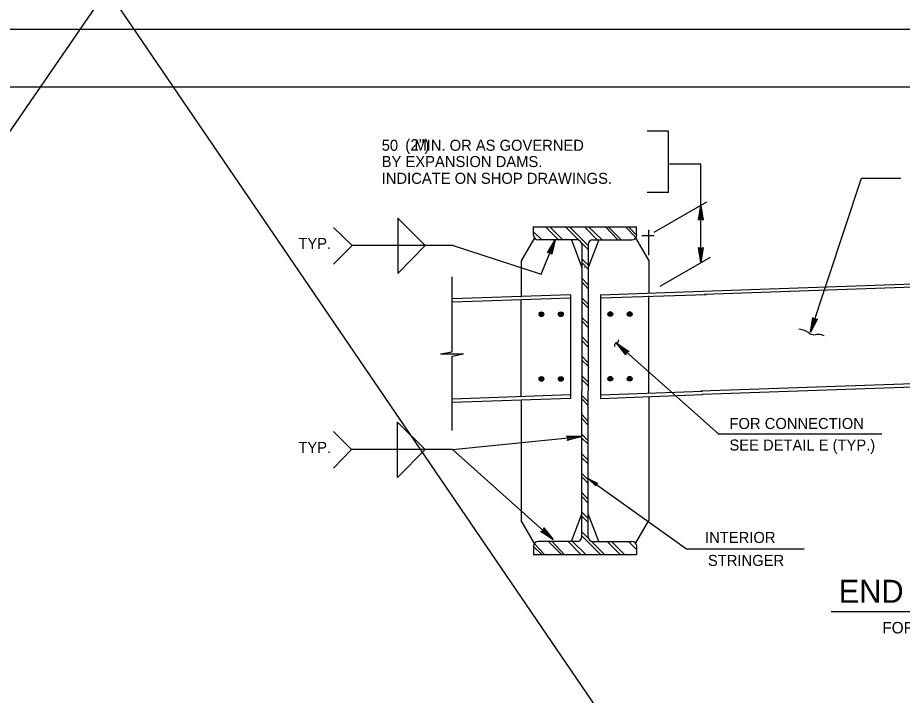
# Model space of a CAD drawing. Extents: x 634656 to 641360, y 298715 to 301183.
# Drawn here: x 640609.6 to 640840.5, y 299246.2 to 299423.1 of the extents above; entities that cross this region are included whole.
import ezdxf

# ---------------------------------------------------------------- set-up
doc = ezdxf.new("R2010")
doc.units = 0
for name, color, linetype in [('1', 7, 'Continuous'), ('2', 7, 'Continuous'), ('40', 7, 'Continuous')]:
    doc.layers.add(name, color=color, linetype=linetype)

msp = doc.modelspace()

# ---------------------------------------------------------------- linework, layer by layer
at = {"layer": '1'}
for p, q in [((641102.54, 300114.62), (640153.96, 298732.63)), ((640203.02, 300061.47), (641094.36, 298753.08))]:
    msp.add_line(p, q, dxfattribs=at)
for points in [[(640787.4, 299370.39), (640787.67, 299370.53), (640787.86, 299374.08), (640787.4, 299370.39), (640787.24, 299370.2), (640787.86, 299374.08), (640788.04, 299370.53), (640788.3, 299370.4), (640787.86, 299374.08), (640788.48, 299370.2), (640788.3, 299370.4)], [(640788.33, 299362.91), (640788.06, 299362.78), (640787.86, 299359.22), (640788.33, 299362.91), (640788.49, 299363.1), (640787.86, 299359.22), (640787.69, 299362.77), (640787.42, 299362.9), (640787.86, 299359.22), (640787.25, 299363.1), (640787.42, 299362.9)], [(640818.09, 299344.33), (640817.79, 299344.28), (640816.49, 299340.97), (640818.09, 299344.33), (640818.31, 299344.46), (640816.49, 299340.97), (640817.44, 299344.4), (640817.23, 299344.6), (640816.49, 299340.97), (640817.13, 299344.85), (640817.23, 299344.6)], [(640768.32, 299335.3), (640768.39, 299335.59), (640765.86, 299338.1), (640768.32, 299335.3), (640768.35, 299335.05), (640765.86, 299338.1), (640768.63, 299335.87), (640768.91, 299335.98), (640765.86, 299338.1), (640769.17, 299335.98), (640768.91, 299335.98)], [(640746.92, 299289.65), (640746.85, 299289.36), (640749.36, 299286.85), (640746.92, 299289.65), (640746.89, 299289.9), (640749.36, 299286.85), (640746.6, 299289.09), (640746.33, 299288.97), (640749.36, 299286.85), (640746.06, 299288.98), (640746.33, 299288.97)]]:
    msp.add_lwpolyline(points, dxfattribs=at)
at = {"layer": '2'}
for p, q in [((640203.86, 299420.08), (641044.86, 299420.08)), ((640203.86, 299420.08), (641044.86, 299420.08)), ((640203.86, 299420.08), (641044.86, 299420.08)), ((640243.86, 299405.08), (641029.86, 299405.08)), ((640243.86, 299405.08), (641029.86, 299405.08)), ((640779.49, 299393.47), (640773.86, 299393.47)), ((640779.49, 299377.47), (640779.49, 299393.47)), ((640787.86, 299384.85), (640779.74, 299384.85)), ((640787.86, 299374.08), (640787.86, 299384.85)), ((640816.49, 299340.97), (640829.86, 299381.22)), ((640829.86, 299381.22), (640840.11, 299381.22)), ((640779.49, 299377.47), (640773.86, 299377.47)), ((640775.74, 299367.1), (640789.49, 299375.01)), ((640787.86, 299359.22), (640787.86, 299374.08)), ((640708.86, 299370.72), (640708.86, 299363.6)), ((640708.86, 299370.72), (640715.99, 299363.6)), ((640744.11, 299368.47), (640771.11, 299368.47)), ((640744.24, 299366.35), (640744.24, 299368.6)), ((640771.11, 299366.35), (640771.11, 299368.47)), ((640774.36, 299361.1), (640774.36, 299367.72)), ((640744.49, 299365.6), (640740.99, 299359.6)), ((640755.61, 299365.1), (640745.49, 299365.1)), ((640746.24, 299356.1), (640749.86, 299365.1)), ((640754.11, 299365.1), (640756.86, 299357.85)), ((640761.24, 299365.1), (640758.49, 299357.85)), ((640759.74, 299365.1), (640769.86, 299365.1)), ((640770.86, 299365.6), (640774.36, 299359.6)), ((640772.49, 299366.22), (640775.74, 299366.22)), ((640723.24, 299363.6), (640696.86, 299363.6)), ((640708.86, 299363.6), (640708.86, 299356.35)), ((640708.86, 299356.35), (640715.99, 299363.6)), ((640723.24, 299363.6), (640746.24, 299356.1)), ((640756.86, 299363.85), (640756.86, 299325.72)), ((640758.49, 299363.85), (640758.49, 299325.72)), ((640740.99, 299359.6), (640740.99, 299350.1)), ((640774.36, 299359.6), (640774.36, 299351.22)), ((640777.24, 299352.97), (640790.42, 299360.55)), ((640757.61, 299357.85), (640757.49, 299357.85)), ((640722.99, 299335.85), (640722.99, 299355.47)), ((640788.36, 299351.72), (640924.24, 299356.47)), ((640954.99, 299356.72), (640788.86, 299350.85)), ((640753.86, 299350.72), (640723.11, 299349.72)), ((640753.86, 299350.72), (640753.86, 299323.72)), ((640761.74, 299350.72), (640788.36, 299351.72)), ((640761.74, 299349.97), (640789.24, 299350.85)), ((640761.74, 299350.72), (640761.74, 299323.72)), ((640774.36, 299325.22), (640774.36, 299350.47)), ((640753.86, 299349.85), (640723.11, 299348.85)), ((640740.99, 299324.1), (640740.99, 299349.35)), ((640746.36, 299345.72), (640746.36, 299345.72)), ((640751.36, 299345.72), (640751.36, 299345.72)), ((640764.24, 299345.72), (640764.24, 299345.72)), ((640769.36, 299345.72), (640769.36, 299345.72)), ((640765.86, 299338.1), (640792.61, 299314.35)), ((640719.99, 299335.35), (640722.99, 299335.85)), ((640719.99, 299335.35), (640725.99, 299335.35)), ((640722.99, 299334.72), (640725.99, 299335.35)), ((640722.99, 299335.35), (640722.99, 299335.35)), ((640722.99, 299315.35), (640722.99, 299334.72)), ((640954.99, 299331.35), (640787.86, 299325.6)), ((640954.99, 299330.47), (640788.24, 299324.72)), ((640746.24, 299328.85), (640746.24, 299328.85)), ((640751.36, 299328.85), (640751.36, 299328.85)), ((640764.24, 299328.85), (640764.24, 299328.85)), ((640769.36, 299328.85), (640769.36, 299328.85)), ((640756.86, 299287.6), (640756.86, 299325.72)), ((640758.49, 299287.6), (640758.49, 299325.72)), ((640761.74, 299324.6), (640788.36, 299325.6)), ((640753.86, 299323.72), (640722.99, 299322.6)), ((640753.86, 299324.6), (640723.11, 299323.47)), ((640740.99, 299323.22), (640740.99, 299291.85)), ((640761.74, 299323.72), (640788.36, 299324.72)), ((640774.36, 299324.22), (640774.36, 299291.85)), ((640696.74, 299310.35), (640691.99, 299315.1)), ((640835.11, 299314.35), (640792.36, 299314.35)), ((640758.86, 299312.6), (640758.86, 299312.6)), ((640696.74, 299310.35), (640691.99, 299305.47)), ((640691.99, 299305.47), (640696.74, 299310.35)), ((640723.11, 299310.35), (640696.74, 299310.35)), ((640758.61, 299302.72), (640784.11, 299284.47)), ((640754.11, 299286.35), (640756.86, 299293.6)), ((640761.24, 299286.35), (640758.49, 299293.6)), ((640744.49, 299285.85), (640740.99, 299291.85)), ((640770.86, 299285.85), (640774.36, 299291.85)), ((640755.61, 299286.35), (640745.49, 299286.35)), ((640759.74, 299286.35), (640769.86, 299286.35)), ((640744.24, 299285.1), (640744.24, 299282.85)), ((640771.11, 299285.1), (640771.11, 299282.97)), ((640784.11, 299284.47), (640814.86, 299284.47)), ((640744.11, 299282.97), (640771.11, 299282.97)), ((640821.86, 299268.1), (640902.61, 299268.1))]:
    msp.add_line(p, q, dxfattribs=at)
for points in [[(640691.99, 299368.35), (640696.86, 299363.6), (640691.99, 299358.72)], [(640746.36, 299365.1), (640744.24, 299367.22)], [(640750.74, 299365.1), (640747.36, 299368.47)], [(640751.86, 299365.1), (640748.49, 299368.47)], [(640752.61, 299368.47), (640755.99, 299365.1)], [(640758.49, 299363.6), (640753.61, 299368.47)], [(640760.86, 299365.1), (640757.49, 299368.47)], [(640762.11, 299365.1), (640758.61, 299368.47)], [(640766.24, 299365.1), (640762.99, 299368.47)], [(640767.11, 299365.1), (640763.74, 299368.47)], [(640770.99, 299365.6), (640768.24, 299368.47)], [(640771.11, 299366.35), (640768.99, 299368.47)], [(640748.11, 299361.85), (640748.36, 299361.85), (640749.86, 299365.1), (640748.11, 299361.85), (640747.86, 299361.72), (640749.86, 299365.1), (640748.74, 299361.72), (640748.86, 299361.6), (640749.86, 299365.1), (640748.99, 299361.35), (640748.86, 299361.6)], [(640758.49, 299362.6), (640756.86, 299364.22)], [(640758.49, 299358.47), (640756.86, 299360.1)], [(640756.86, 299359.22), (640758.49, 299357.47)], [(640758.49, 299353.35), (640756.86, 299355.1)], [(640758.49, 299352.35), (640756.86, 299354.1)], [(640758.49, 299348.35), (640756.86, 299349.97)], [(640758.49, 299347.35), (640756.86, 299348.97)], [(640758.49, 299343.22), (640756.86, 299344.85)], [(640758.49, 299342.22), (640756.86, 299343.97)], [(640758.49, 299338.1), (640756.86, 299339.85)], [(640758.49, 299337.1), (640756.86, 299338.85)], [(640758.49, 299332.97), (640756.86, 299334.72)], [(640758.49, 299332.1), (640756.86, 299333.72)], [(640758.49, 299327.97), (640756.86, 299329.6)], [(640758.49, 299326.97), (640756.86, 299328.6)], [(640758.49, 299322.85), (640756.86, 299324.47)], [(640758.49, 299321.85), (640756.86, 299323.6)], [(640758.49, 299317.72), (640756.86, 299319.47)], [(640758.49, 299316.72), (640756.86, 299318.47)], [(640708.74, 299303.1), (640708.74, 299317.47), (640715.99, 299310.35), (640708.74, 299303.1)], [(640749.36, 299286.85), (640723.11, 299310.35), (640756.74, 299313.72)], [(640752.99, 299313.72), (640753.24, 299313.6), (640756.74, 299313.72), (640752.99, 299313.72), (640752.86, 299313.97), (640756.74, 299313.72), (640753.24, 299313.22), (640753.11, 299312.85), (640756.74, 299313.72), (640752.99, 299312.72), (640753.11, 299312.85)], [(640758.49, 299312.6), (640756.86, 299314.35)], [(640758.49, 299311.72), (640756.86, 299313.35)], [(640758.49, 299307.6), (640756.86, 299309.22)], [(640758.49, 299306.6), (640756.86, 299308.22)], [(640758.49, 299302.47), (640756.86, 299304.1)], [(640758.49, 299301.47), (640756.86, 299303.22)], [(640760.49, 299300.97), (640760.49, 299301.22), (640758.61, 299302.72), (640760.49, 299300.97), (640760.49, 299300.85), (640758.61, 299302.72), (640760.61, 299301.47), (640760.86, 299301.47), (640758.61, 299302.72), (640760.99, 299301.47), (640760.86, 299301.47)], [(640758.49, 299297.35), (640756.86, 299299.1)], [(640758.49, 299296.35), (640756.86, 299298.1)], [(640758.49, 299292.35), (640756.86, 299293.97)], [(640758.49, 299291.35), (640756.86, 299292.97)], [(640758.49, 299287.22), (640756.86, 299288.85)], [(640761.74, 299282.97), (640756.86, 299287.85)], [(640744.36, 299285.85), (640747.11, 299282.97)], [(640748.11, 299286.35), (640751.49, 299282.97)], [(640749.11, 299286.35), (640752.24, 299282.97)], [(640753.24, 299286.35), (640756.61, 299282.97)], [(640754.36, 299286.35), (640757.86, 299282.97)], [(640759.36, 299286.35), (640762.74, 299282.97)], [(640763.49, 299286.35), (640766.86, 299282.97)], [(640764.61, 299286.35), (640767.99, 299282.97)], [(640768.99, 299286.35), (640771.11, 299284.22)], [(640744.11, 299285.1), (640746.36, 299282.97)]]:
    msp.add_lwpolyline(points, dxfattribs=at)
for centre, radius in [((640746.3, 299345.67), 0.624), ((640746.3, 299345.67), 0.446), ((640746.3, 299345.67), 0.244), ((640746.3, 299345.67), 0.123), ((640746.3, 299345.67), 0.0527), ((640751.36, 299345.67), 0.624), ((640751.36, 299345.67), 0.446), ((640751.36, 299345.67), 0.244), ((640751.36, 299345.67), 0.123), ((640751.36, 299345.67), 0.0527), ((640764.26, 299345.72), 0.624), ((640764.26, 299345.72), 0.446), ((640764.26, 299345.72), 0.244), ((640764.26, 299345.72), 0.123), ((640764.26, 299345.72), 0.0527), ((640769.32, 299345.72), 0.624), ((640769.32, 299345.72), 0.446), ((640769.32, 299345.72), 0.244), ((640769.32, 299345.72), 0.123), ((640769.32, 299345.72), 0.0527), ((640746.3, 299328.8), 0.624), ((640751.36, 299328.8), 0.624), ((640764.26, 299328.84), 0.624), ((640769.32, 299328.84), 0.624), ((640746.3, 299328.8), 0.446), ((640746.3, 299328.8), 0.244), ((640746.3, 299328.8), 0.123), ((640746.3, 299328.8), 0.0527), ((640751.36, 299328.8), 0.446), ((640751.36, 299328.8), 0.244), ((640751.36, 299328.8), 0.123), ((640751.36, 299328.8), 0.0527), ((640764.26, 299328.84), 0.446), ((640764.26, 299328.84), 0.244), ((640764.26, 299328.84), 0.123), ((640764.26, 299328.84), 0.0527), ((640769.32, 299328.84), 0.446), ((640769.32, 299328.84), 0.244), ((640769.32, 299328.84), 0.123), ((640769.32, 299328.84), 0.0527)]:
    msp.add_circle(centre, radius, dxfattribs=at)
for centre, start, end in [((640745.46, 299366.35), 180, 270), ((640769.91, 299366.35), 270, 0), ((640755.56, 299363.85), 0, 90), ((640759.75, 299363.85), 90, 180), ((640745.46, 299285.09), 90, 180), ((640755.56, 299287.6), 270, 0), ((640759.75, 299287.59), 180, 270), ((640769.91, 299285.09), 0, 90)]:
    msp.add_arc(centre, 1.25, start, end, dxfattribs=at)
for points in [[(640813.49, 299341.85), (640814.99, 299341.47), (640815.86, 299340.97), (640816.99, 299340.35), (640818.61, 299340.47), (640820.11, 299340.1)], [(640765.49, 299337.22), (640765.49, 299337.85), (640765.74, 299338.22), (640766.24, 299338.35), (640766.49, 299338.97)]]:
    msp.add_spline(points, degree=3, dxfattribs=at)

# ---------------------------------------------------------------- texts
for s, height, p in [('50    MIN. OR AS GOVERNED', 2.8748, (640704.61, 299388.35)), ('BY EXPANSION DAMS.', 2.8792, (640704.61, 299384.1)), ('INDICATE ON SHOP DRAWINGS.', 2.8792, (640704.61, 299379.72)), ('TYP.', 2.879, (640682.86, 299362.72)), ('FOR CONNECTION', 2.88, (640795.36, 299315.72)), ('TYP.', 2.879, (640682.86, 299309.47)), ('SEE DETAIL E (TYP.)', 2.8748, (640795.36, 299310.1)), ('INTERIOR', 2.879, (640788.99, 299285.97)), ('STRINGER', 2.879, (640789.74, 299279.97)), ('END DIAPHRAGM', 6, (640823.86, 299270.35)), ('FOR ROLLED SECTIONS', 3, (640835.24, 299262.35))]:
    msp.add_text(s, height=height, dxfattribs=at).set_placement(p)
at = {"layer": '40'}
msp.add_text('(2")', height=3, dxfattribs=at).set_placement((640710.75, 299388.39))

doc.saveas('drawing.dxf')
